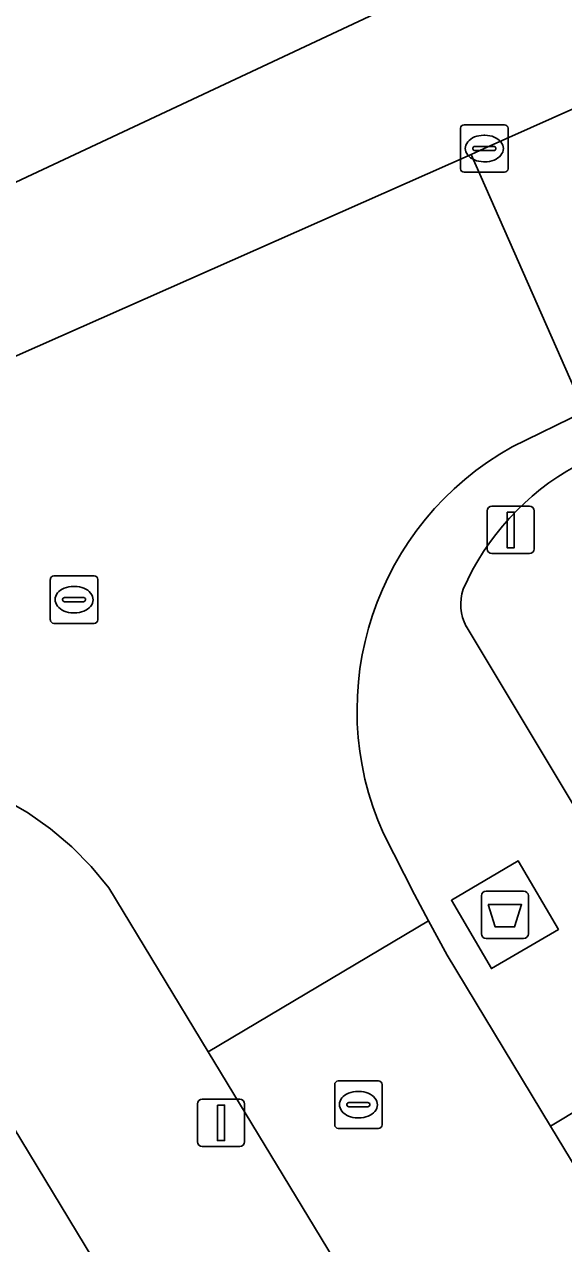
# Model space of a CAD drawing. Extents: x 159888 to 160761, y 384031 to 384750.
# Drawn here: x 160186.63 to 160198, y 384639.73 to 384665.45 of the extents above; entities that cross this region are included whole.
import ezdxf

# ---------------------------------------------------------------- set-up
doc = ezdxf.new("R2010")
doc.units = 0
for name, color, linetype in [('IMGEO_Afval_apart_plaats', 7, 'Continuous'), ('IMGEO_Groenvoorziening', 7, 'Continuous'), ('IMGEO_Haag', 7, 'Continuous'), ('IMGEO_Kolk', 7, 'Continuous'), ('IMGEO_Lichtmast', 7, 'Continuous'), ('IMGEO_Pand', 7, 'Continuous'), ('IMGEO_Rijbaan_lokaal_open', 7, 'Continuous'), ('IMGEO_Rijbaan_regionaal_gesloten', 7, 'Continuous'), ('IMGEO_Rioolput', 7, 'Continuous'), ('IMGEO_Verkeersbordpaal', 7, 'Continuous'), ('IMGEO_Voetpad_gesloten', 7, 'Continuous'), ('IMGEO_Voetpad_open', 7, 'Continuous')]:
    doc.layers.add(name, color=color, linetype=linetype)

msp = doc.modelspace()

# ---------------------------------------------------------------- linework, layer by layer
at = {"layer": 'IMGEO_Afval_apart_plaats'}
for p, q in [((160196.272, 384646.266), (160196.272, 384647.066)), ((160196.272, 384647.066), (160196.272, 384646.266)), ((160196.372, 384647.166), (160197.162, 384647.166)), ((160197.162, 384647.166), (160196.372, 384647.166)), ((160197.262, 384647.066), (160197.262, 384646.266)), ((160197.262, 384646.266), (160197.262, 384647.066)), ((160197.162, 384646.166), (160196.372, 384646.166)), ((160196.372, 384646.166), (160197.162, 384646.166))]:
    msp.add_line(p, q, dxfattribs=at)
msp.add_lwpolyline([(160196.415, 384646.88), (160197.119, 384646.88), (160196.97, 384646.41), (160196.564, 384646.41), (160196.415, 384646.88)], dxfattribs=at)
for centre, start, end in [((160196.372, 384647.066), 90, 180), ((160196.372, 384647.066), 90, 180), ((160197.162, 384647.066), 0, 90), ((160197.162, 384647.066), 360, 90), ((160196.372, 384646.266), 180, 270), ((160196.372, 384646.266), 180, 270), ((160197.162, 384646.266), 270, 0), ((160197.162, 384646.266), 270, 0)]:
    msp.add_arc(centre, 0.1, start, end, dxfattribs=at)
at = {"layer": 'IMGEO_Groenvoorziening'}
for points in [[(160176.41, 384654.004), (160196.053, 384662.709), (160196.333, 384662.833), (160207.471, 384667.81), (160205.886, 384671.287), (160197.066, 384667.108), (160178.098, 384658.209)], [(160195.948, 384652.752), (160198.69, 384648.183)]]:
    msp.add_lwpolyline(points, dxfattribs=at)
for centre, radius, start, end in [((160200.876, 384651.371), 5.435, 118.6733, 156.5433), ((160196.81, 384653.209), 0.976, 160.5548, 207.9288)]:
    msp.add_arc(centre, radius, start, end, dxfattribs=at)
at = {"layer": 'IMGEO_Haag'}
msp.add_lwpolyline([(160176.41, 384654.004), (160196.053, 384662.709), (160196.333, 384662.833), (160207.471, 384667.81), (160205.886, 384671.287), (160197.066, 384667.108), (160178.098, 384658.209)], dxfattribs=at)
at = {"layer": 'IMGEO_Kolk'}
for p, q in [((160195.832, 384662.407), (160195.832, 384663.259)), ((160195.907, 384663.333), (160196.759, 384663.333)), ((160196.833, 384663.259), (160196.833, 384662.407)), ((160196.32, 384663.113), (160196.345, 384663.113)), ((160196.091, 384662.827), (160196.091, 384662.839)), ((160196.529, 384662.79), (160196.131, 384662.79)), ((160196.134, 384662.876), (160196.532, 384662.876)), ((160196.575, 384662.839), (160196.575, 384662.827)), ((160196.343, 384662.553), (160196.318, 384662.553)), ((160196.759, 384662.333), (160195.907, 384662.333))]:
    msp.add_line(p, q, dxfattribs=at)
for points in [[(160195.832, 384662.407), (160195.832, 384663.259)], [(160195.907, 384663.333), (160196.759, 384663.333)], [(160196.833, 384663.259), (160196.833, 384662.407)], [(160196.759, 384662.333), (160195.907, 384662.333)]]:
    msp.add_lwpolyline(points, dxfattribs=at)
for centre, radius, start, end in [((160195.909, 384663.257), 0.0765, 91.552, 178.448), ((160195.909, 384663.257), 0.0765, 91.552, 178.448), ((160196.757, 384663.257), 0.0765, 1.552, 88.448), ((160196.757, 384663.257), 0.0765, 1.552, 88.448), ((160196.131, 384662.836), 0.0403, 85.8775, 175.7526), ((160196.128, 384662.826), 0.0366, 178.938, 274.7102), ((160196.532, 384662.833), 0.043, 264.8664, 352.4533), ((160196.536, 384662.838), 0.0386, 1.7309, 96.639), ((160195.909, 384662.409), 0.0765, 181.552, 268.448), ((160195.909, 384662.409), 0.0765, 181.552, 268.448), ((160196.757, 384662.409), 0.0765, 271.552, 358.448), ((160196.757, 384662.409), 0.0765, 271.552, 358.448)]:
    msp.add_arc(centre, radius, start, end, dxfattribs=at)
for centre, major_axis, ratio, start_param, end_param in [((160196.319, 384662.833), (-0.387, 0.002), 0.722429, 4.712389, 7.853982), ((160196.344, 384662.833), (-0.39, 0.002), 0.717154, 1.570796, 4.712389)]:
    msp.add_ellipse(centre, major_axis=major_axis, ratio=ratio, start_param=start_param, end_param=end_param, dxfattribs=at)
at = {"layer": 'IMGEO_Lichtmast'}
for p, q in [((160190.385, 384642.776), (160191.175, 384642.776)), ((160191.175, 384642.776), (160190.385, 384642.776)), ((160190.285, 384641.876), (160190.285, 384642.676)), ((160190.285, 384642.676), (160190.285, 384641.876)), ((160191.275, 384642.676), (160191.275, 384641.876)), ((160191.275, 384641.876), (160191.275, 384642.676)), ((160191.175, 384641.776), (160190.385, 384641.776)), ((160190.385, 384641.776), (160191.175, 384641.776))]:
    msp.add_line(p, q, dxfattribs=at)
msp.add_lwpolyline([(160190.705, 384642.651), (160190.855, 384642.651), (160190.855, 384641.901), (160190.705, 384641.901), (160190.705, 384642.651)], dxfattribs=at)
for centre, start, end in [((160190.385, 384642.676), 90, 180), ((160190.385, 384642.676), 90, 180), ((160191.175, 384642.676), 0, 90), ((160191.175, 384642.676), 360, 90), ((160190.385, 384641.876), 180, 270), ((160190.385, 384641.876), 180, 270), ((160191.175, 384641.876), 270, 0), ((160191.175, 384641.876), 270, 0)]:
    msp.add_arc(centre, 0.1, start, end, dxfattribs=at)
at = {"layer": 'IMGEO_Pand'}
msp.add_lwpolyline([(160170.722, 384638.665), (160175.75, 384630.369), (160188.748, 384638.307), (160183.718, 384646.606)], close=True, dxfattribs=at)
at = {"layer": 'IMGEO_Rijbaan_lokaal_open'}
for points in [[(160217.724, 384672.267), (160216.226, 384671.752), (160213.312, 384670.42), (160207.471, 384667.81), (160196.333, 384662.833), (160196.053, 384662.709), (160198.444, 384657.283), (160198.569, 384657.344), (160198.72, 384657.406), (160200.516, 384658.199), (160233.262, 384672.777), (160234.319, 384673.277), (160232.655, 384676.585), (160232.177, 384677.571)], [(160196.923, 384656.541), (160198.444, 384657.283), (160196.053, 384662.709), (160176.41, 384654.004)], [(160186.194, 384649.114), (160186.703, 384648.821), (160187.184, 384648.483), (160187.632, 384648.103), (160188.044, 384647.685), (160188.418, 384647.232), (160190.512, 384643.774), (160195.158, 384646.538), (160194.857, 384647.093), (160194.205, 384648.379)], [(160215.618, 384600.252), (160202.209, 384622.498), (160202.113, 384623.206), (160201.216, 384636.02), (160201.001, 384636.798), (160197.731, 384642.208), (160195.552, 384645.812), (160195.158, 384646.538), (160190.512, 384643.774), (160193.151, 384639.416), (160194.041, 384637.946), (160194.16, 384637.731)]]:
    msp.add_lwpolyline(points, dxfattribs=at)
msp.add_arc((160200.01, 384650.979), 6.361, 119.0345, 204.1293, dxfattribs=at)
at = {"layer": 'IMGEO_Rijbaan_regionaal_gesloten'}
msp.add_lwpolyline([(160178.098, 384658.209), (160197.066, 384667.108), (160205.886, 384671.287), (160207.141, 384671.882), (160208.018, 384672.378), (160214.809, 384675.343), (160225.593, 384680.232), (160237.222, 384685.702), (160243.341, 384688.554), (160241.721, 384691.124), (160199.533, 384671.786), (160176.646, 384661.295)], dxfattribs=at)
at = {"layer": 'IMGEO_Rioolput'}
for p, q in [((160187.181, 384652.889), (160187.181, 384653.741)), ((160187.256, 384653.815), (160188.108, 384653.815)), ((160188.182, 384653.741), (160188.182, 384652.889)), ((160187.669, 384653.595), (160187.694, 384653.595)), ((160187.44, 384653.309), (160187.44, 384653.321)), ((160187.878, 384653.272), (160187.48, 384653.272)), ((160187.483, 384653.358), (160187.881, 384653.358)), ((160187.924, 384653.321), (160187.924, 384653.309)), ((160187.692, 384653.035), (160187.667, 384653.035)), ((160188.108, 384652.815), (160187.256, 384652.815)), ((160193.177, 384642.234), (160193.177, 384643.086)), ((160193.252, 384643.16), (160194.104, 384643.16)), ((160193.665, 384642.94), (160193.69, 384642.94)), ((160194.178, 384643.086), (160194.178, 384642.234)), ((160193.479, 384642.703), (160193.877, 384642.703)), ((160193.436, 384642.654), (160193.436, 384642.666)), ((160193.874, 384642.617), (160193.476, 384642.617)), ((160193.92, 384642.666), (160193.92, 384642.654)), ((160193.688, 384642.38), (160193.663, 384642.38)), ((160194.104, 384642.16), (160193.252, 384642.16))]:
    msp.add_line(p, q, dxfattribs=at)
for points in [[(160187.181, 384652.889), (160187.181, 384653.741)], [(160187.256, 384653.815), (160188.108, 384653.815)], [(160188.182, 384653.741), (160188.182, 384652.889)], [(160188.108, 384652.815), (160187.256, 384652.815)], [(160193.177, 384642.234), (160193.177, 384643.086)], [(160193.252, 384643.16), (160194.104, 384643.16)], [(160194.178, 384643.086), (160194.178, 384642.234)], [(160194.104, 384642.16), (160193.252, 384642.16)]]:
    msp.add_lwpolyline(points, dxfattribs=at)
for centre, radius, start, end in [((160187.258, 384653.739), 0.0765, 91.552, 178.448), ((160187.258, 384653.739), 0.0765, 91.552, 178.448), ((160188.106, 384653.739), 0.0765, 1.552, 88.448), ((160188.106, 384653.739), 0.0765, 1.552, 88.448), ((160187.48, 384653.318), 0.0403, 85.8775, 175.7526), ((160187.477, 384653.308), 0.0366, 178.938, 274.7102), ((160187.881, 384653.315), 0.043, 264.8664, 352.4533), ((160187.885, 384653.32), 0.0386, 1.7309, 96.639), ((160187.258, 384652.891), 0.0765, 181.552, 268.448), ((160187.258, 384652.891), 0.0765, 181.552, 268.448), ((160188.106, 384652.891), 0.0765, 271.552, 358.448), ((160188.106, 384652.891), 0.0765, 271.552, 358.448), ((160193.254, 384643.084), 0.0765, 91.552, 178.448), ((160193.254, 384643.084), 0.0765, 91.552, 178.448), ((160194.102, 384643.084), 0.0765, 1.552, 88.448), ((160194.102, 384643.084), 0.0765, 1.552, 88.448), ((160193.476, 384642.663), 0.0403, 85.8775, 175.7526), ((160193.881, 384642.665), 0.0386, 1.7309, 96.639), ((160193.473, 384642.653), 0.0366, 178.938, 274.7102), ((160193.877, 384642.66), 0.043, 264.8664, 352.4533), ((160193.254, 384642.236), 0.0765, 181.552, 268.448), ((160193.254, 384642.236), 0.0765, 181.552, 268.448), ((160194.102, 384642.236), 0.0765, 271.552, 358.448), ((160194.102, 384642.236), 0.0765, 271.552, 358.448)]:
    msp.add_arc(centre, radius, start, end, dxfattribs=at)
for centre, major_axis, ratio, start_param, end_param in [((160187.668, 384653.315), (-0.387, 0.002), 0.722429, 4.712389, 7.853982), ((160187.693, 384653.315), (-0.39, 0.002), 0.717154, 1.570796, 4.712389), ((160193.664, 384642.66), (-0.387, 0.002), 0.722429, 4.712389, 7.853982), ((160193.689, 384642.66), (-0.39, 0.002), 0.717154, 1.570796, 4.712389)]:
    msp.add_ellipse(centre, major_axis=major_axis, ratio=ratio, start_param=start_param, end_param=end_param, dxfattribs=at)
at = {"layer": 'IMGEO_Verkeersbordpaal'}
for p, q in [((160196.493, 384655.286), (160197.283, 384655.286)), ((160197.283, 384655.286), (160196.493, 384655.286)), ((160196.393, 384654.386), (160196.393, 384655.186)), ((160196.393, 384655.186), (160196.393, 384654.386)), ((160197.383, 384655.186), (160197.383, 384654.386)), ((160197.383, 384654.386), (160197.383, 384655.186)), ((160197.283, 384654.286), (160196.493, 384654.286)), ((160196.493, 384654.286), (160197.283, 384654.286))]:
    msp.add_line(p, q, dxfattribs=at)
msp.add_lwpolyline([(160196.813, 384655.161), (160196.963, 384655.161), (160196.963, 384654.411), (160196.813, 384654.411), (160196.813, 384655.161)], dxfattribs=at)
for centre, start, end in [((160196.493, 384655.186), 90, 180), ((160196.493, 384655.186), 90, 180), ((160197.283, 384655.186), 0, 90), ((160197.283, 384655.186), 360, 90), ((160196.493, 384654.386), 180, 270), ((160196.493, 384654.386), 180, 270), ((160197.283, 384654.386), 270, 0), ((160197.283, 384654.386), 270, 0)]:
    msp.add_arc(centre, 0.1, start, end, dxfattribs=at)
at = {"layer": 'IMGEO_Voetpad_gesloten'}
msp.add_lwpolyline([(160197.05, 384647.801), (160195.639, 384646.974), (160196.483, 384645.532), (160197.895, 384646.358)], close=True, dxfattribs=at)
at = {"layer": 'IMGEO_Voetpad_open'}
for points in [[(160194.205, 384648.379), (160194.857, 384647.093), (160195.158, 384646.538), (160195.552, 384645.812), (160197.731, 384642.208), (160201.065, 384644.22), (160258.508, 384679.247)], [(160198.72, 384657.406), (160198.569, 384657.344), (160198.444, 384657.283), (160196.923, 384656.541)], [(160198.69, 384648.183), (160195.948, 384652.752)], [(160190.512, 384643.774), (160188.418, 384647.232), (160188.044, 384647.685), (160187.632, 384648.103), (160187.184, 384648.483), (160186.703, 384648.821), (160186.194, 384649.114), (160185.662, 384649.361), (160185.513, 384649.415), (160183.001, 384647.819), (160183.718, 384646.606), (160188.748, 384638.307), (160189.435, 384637.152), (160191.151, 384634.267), (160190.632, 384631.811), (160189.258, 384625.337), (160187.228, 384615.776), (160140.095, 384586.635), (160140.332, 384586.252), (160153.576, 384594.465), (160171.032, 384605.258), (160186.109, 384614.571), (160187.103, 384615.185), (160189.063, 384616.395)], [(160205.248, 384636.301), (160205.593, 384636.587), (160201.065, 384644.22), (160197.731, 384642.208), (160201.001, 384636.798), (160201.216, 384636.02), (160202.113, 384623.206)], [(160194.16, 384637.731), (160194.041, 384637.946), (160193.151, 384639.416), (160190.512, 384643.774)]]:
    msp.add_lwpolyline(points, dxfattribs=at)
msp.add_lwpolyline([(160197.895, 384646.358), (160196.483, 384645.532), (160195.639, 384646.974), (160197.05, 384647.801)], close=True, dxfattribs=at)
for centre, radius, start, end in [((160200.01, 384650.979), 6.361, 119.0345, 204.1293), ((160200.876, 384651.371), 5.435, 118.6733, 156.5433), ((160196.81, 384653.209), 0.976, 160.5548, 207.9288)]:
    msp.add_arc(centre, radius, start, end, dxfattribs=at)

doc.saveas('drawing.dxf')
